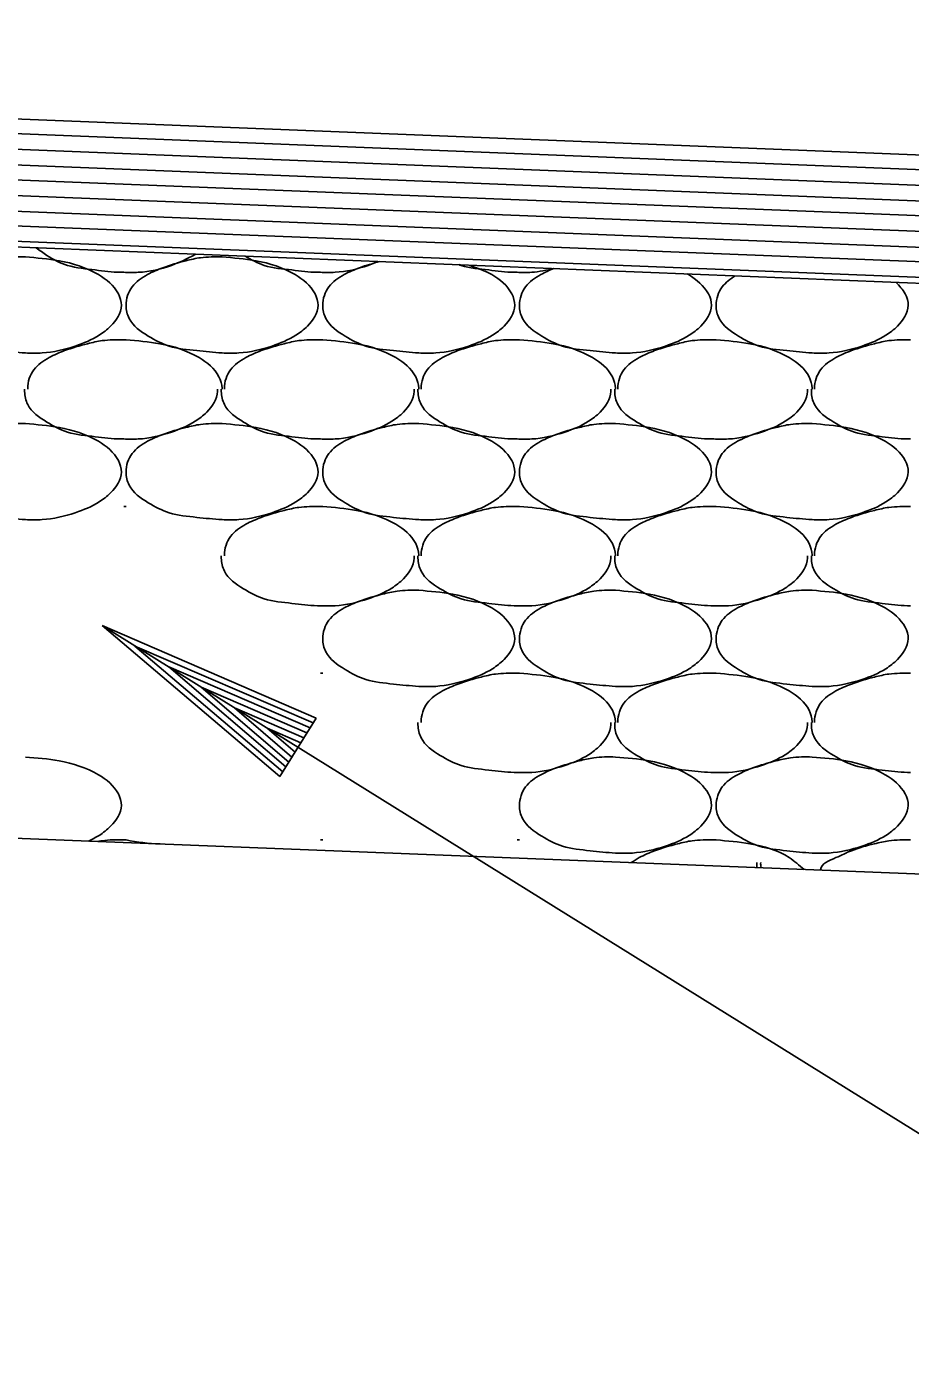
# Model space of a CAD drawing. Extents: x 1364961 to 1365294, y 367927 to 368034.
# Drawn here: x 1365061.233 to 1365063.534, y 367950.445 to 367953.895 of the extents above; entities that cross this region are included whole.
import ezdxf

# ---------------------------------------------------------------- set-up
doc = ezdxf.new("R2010")
doc.units = 0
doc.layers.add('Default', color=7, linetype='Continuous')

msp = doc.modelspace()

# ---------------------------------------------------------------- linework, layer by layer
at = {"layer": 'Default'}
for p, q in [((1365055.1971, 367953.8949), (1365065.1971, 367953.4949)), ((1365055.4471, 367953.8439), (1365065.2361, 367953.4559)), ((1365055.4473, 367953.8039), (1365065.2791, 367953.4129)), ((1365055.4471, 367953.7638), (1365065.3231, 367953.3699)), ((1365055.4471, 367953.7238), (1365065.3611, 367953.3309)), ((1365055.1931, 367953.6939), (1365065.4041, 367953.2879)), ((1365055.1921, 367953.6539), (1365065.4471, 367953.2449)), ((1365055.1921, 367953.6139), (1365065.487, 367953.2059)), ((1365055.1901, 367953.5739), (1365065.529, 367953.1639)), ((1365055.1971, 367953.5609), (1365065.546, 367953.1469)), ((1365061.4861, 367953.0789), (1365061.4921, 367953.0789)), ((1365061.9981, 367953.0789), (1365062.0041, 367953.0789)), ((1365062.5101, 367953.0789), (1365062.5161, 367953.0789)), ((1365063.0221, 367953.0789), (1365063.0281, 367953.0789)), ((1365061.4861, 367952.6449), (1365061.4921, 367952.6449)), ((1365061.9981, 367952.6449), (1365062.0041, 367952.6449)), ((1365062.5101, 367952.6449), (1365062.5161, 367952.6449)), ((1365063.0221, 367952.6449), (1365063.0281, 367952.6449)), ((1365066.487, 367949.1889), (1365061.4301, 367952.3349)), ((1365061.8921, 367951.9419), (1365061.4301, 367952.3349)), ((1365061.9871, 367952.0939), (1365061.4301, 367952.3349)), ((1365061.9001, 367951.9539), (1365061.5151, 367952.2819)), ((1365061.9791, 367952.0819), (1365061.5151, 367952.2819)), ((1365061.9711, 367952.0689), (1365061.6031, 367952.2279)), ((1365061.9081, 367951.9669), (1365061.6031, 367952.2279)), ((1365061.9981, 367952.2109), (1365062.0041, 367952.2109)), ((1365062.5101, 367952.2109), (1365062.5161, 367952.2109)), ((1365063.0221, 367952.2109), (1365063.0281, 367952.2109)), ((1365061.9161, 367951.9799), (1365061.6881, 367952.1749)), ((1365061.9631, 367952.0559), (1365061.6881, 367952.1749)), ((1365061.9551, 367952.0429), (1365061.7741, 367952.1209)), ((1365061.9241, 367951.9929), (1365061.7741, 367952.1209)), ((1365061.8921, 367951.9419), (1365061.9871, 367952.0939)), ((1365061.9471, 367952.0299), (1365061.8591, 367952.0679)), ((1365061.9321, 367952.0059), (1365061.8591, 367952.0679)), ((1365056.1971, 367951.9809), (1365077.207, 367951.1449)), ((1365061.4861, 367951.7769), (1365061.4921, 367951.7769)), ((1365061.9981, 367951.7769), (1365062.0041, 367951.7769)), ((1365062.5101, 367951.7769), (1365062.5161, 367951.7769)), ((1365063.0221, 367951.7769), (1365063.0281, 367951.7769))]:
    msp.add_line(p, q, dxfattribs=at)
for points in [[(1365061.2301, 367953.2949), (1365061.3181, 367953.2849), (1365061.4201, 367953.2489), (1365061.4721, 367953.1989), (1365061.4801, 367953.1689), (1365061.4521, 367953.1149), (1365061.4221, 367953.0909), (1365061.3601, 367953.0629), (1365061.2741, 367953.0449), (1365061.2301, 367953.0449), (1365061.1641, 367953.0509), (1365061.0921, 367953.0629), (1365061.0381, 367953.0889), (1365060.9881, 367953.1349), (1365060.9801, 367953.1689), (1365060.9961, 367953.2169), (1365061.0361, 367953.2489), (1365061.0761, 367953.2669), (1365061.1361, 367953.2849), (1365061.1741, 367953.2929), (1365061.2301, 367953.2949)], [(1365061.4861, 367953.2549), (1365061.4781, 367953.2549), (1365061.4121, 367953.2609), (1365061.3401, 367953.2729), (1365061.2861, 367953.2989), (1365061.2581, 367953.3189)], [(1365061.6741, 367953.3019), (1365061.6721, 367953.3009), (1365061.6101, 367953.2729), (1365061.5241, 367953.2549), (1365061.4861, 367953.2549)], [(1365061.7421, 367953.2949), (1365061.8301, 367953.2849), (1365061.9321, 367953.2489), (1365061.9841, 367953.1989), (1365061.9921, 367953.1689), (1365061.9641, 367953.1149), (1365061.9341, 367953.0909), (1365061.8721, 367953.0629), (1365061.7861, 367953.0449), (1365061.7421, 367953.0449), (1365061.6761, 367953.0509), (1365061.6041, 367953.0629), (1365061.5501, 367953.0889), (1365061.5001, 367953.1349), (1365061.4921, 367953.1689), (1365061.5081, 367953.2169), (1365061.5481, 367953.2489), (1365061.5881, 367953.2669), (1365061.6481, 367953.2849), (1365061.6861, 367953.2929), (1365061.7421, 367953.2949)], [(1365061.9981, 367953.2549), (1365061.9901, 367953.2549), (1365061.9241, 367953.2609), (1365061.8521, 367953.2729), (1365061.8021, 367953.2969)], [(1365062.1481, 367953.2829), (1365062.1221, 367953.2729), (1365062.0361, 367953.2549), (1365061.9981, 367953.2549)], [(1365062.3871, 367953.2729), (1365062.4441, 367953.2489), (1365062.4961, 367953.1989), (1365062.5041, 367953.1689), (1365062.4761, 367953.1149), (1365062.4461, 367953.0909), (1365062.3841, 367953.0629), (1365062.2981, 367953.0449), (1365062.2541, 367953.0449), (1365062.1881, 367953.0509), (1365062.1161, 367953.0629), (1365062.0621, 367953.0889), (1365062.0121, 367953.1349), (1365062.0041, 367953.1689), (1365062.0201, 367953.2169), (1365062.0601, 367953.2489), (1365062.1001, 367953.2669), (1365062.1521, 367953.2829)], [(1365062.5101, 367953.2549), (1365062.5021, 367953.2549), (1365062.4361, 367953.2609), (1365062.3641, 367953.2729), (1365062.3581, 367953.2749)], [(1365062.6061, 367953.2649), (1365062.5481, 367953.2549), (1365062.5101, 367953.2549)], [(1365062.9531, 367953.2509), (1365062.9561, 367953.2489), (1365063.0081, 367953.1989), (1365063.0161, 367953.1689), (1365062.9881, 367953.1149), (1365062.9581, 367953.0909), (1365062.8961, 367953.0629), (1365062.8101, 367953.0449), (1365062.7661, 367953.0449), (1365062.7001, 367953.0509), (1365062.6281, 367953.0629), (1365062.5741, 367953.0889), (1365062.5241, 367953.1349), (1365062.5161, 367953.1689), (1365062.5321, 367953.2169), (1365062.5721, 367953.2489), (1365062.6051, 367953.2649)], [(1365063.4961, 367953.2289), (1365063.5201, 367953.1989), (1365063.5281, 367953.1689), (1365063.5001, 367953.1149), (1365063.4701, 367953.0909), (1365063.4081, 367953.0629), (1365063.3221, 367953.0449), (1365063.2781, 367953.0449), (1365063.2121, 367953.0509), (1365063.1401, 367953.0629), (1365063.0861, 367953.0889), (1365063.0361, 367953.1349), (1365063.0281, 367953.1689), (1365063.0441, 367953.2169), (1365063.0781, 367953.2459)], [(1365061.2361, 367952.9509), (1365061.2361, 367952.9529), (1365061.2521, 367953.0009), (1365061.2921, 367953.0329), (1365061.3321, 367953.0509), (1365061.3921, 367953.0689), (1365061.4301, 367953.0769), (1365061.4861, 367953.0789)], [(1365061.4921, 367953.0789), (1365061.5801, 367953.0689), (1365061.6821, 367953.0329), (1365061.7341, 367952.9829), (1365061.7421, 367952.9529), (1365061.7421, 367952.9509)], [(1365061.7481, 367952.9509), (1365061.7481, 367952.9529), (1365061.7641, 367953.0009), (1365061.8041, 367953.0329), (1365061.8441, 367953.0509), (1365061.9041, 367953.0689), (1365061.9421, 367953.0769), (1365061.9981, 367953.0789)], [(1365062.0041, 367953.0789), (1365062.0921, 367953.0689), (1365062.1941, 367953.0329), (1365062.2461, 367952.9829), (1365062.2541, 367952.9529), (1365062.2541, 367952.9509)], [(1365062.2601, 367952.9509), (1365062.2601, 367952.9529), (1365062.2761, 367953.0009), (1365062.3161, 367953.0329), (1365062.3561, 367953.0509), (1365062.4161, 367953.0689), (1365062.4541, 367953.0769), (1365062.5101, 367953.0789)], [(1365062.5161, 367953.0789), (1365062.6041, 367953.0689), (1365062.7061, 367953.0329), (1365062.7581, 367952.9829), (1365062.7661, 367952.9529), (1365062.7661, 367952.9509)], [(1365062.7721, 367952.9509), (1365062.7721, 367952.9529), (1365062.7881, 367953.0009), (1365062.8281, 367953.0329), (1365062.8681, 367953.0509), (1365062.9281, 367953.0689), (1365062.9661, 367953.0769), (1365063.0221, 367953.0789)], [(1365063.0281, 367953.0789), (1365063.1161, 367953.0689), (1365063.2181, 367953.0329), (1365063.2701, 367952.9829), (1365063.2781, 367952.9529), (1365063.2781, 367952.9509)], [(1365063.2841, 367952.9509), (1365063.2841, 367952.9529), (1365063.3001, 367953.0009), (1365063.3401, 367953.0329), (1365063.3801, 367953.0509), (1365063.4401, 367953.0689), (1365063.4781, 367953.0769), (1365063.5341, 367953.0789)], [(1365061.4861, 367952.8209), (1365061.4781, 367952.8209), (1365061.4121, 367952.8269), (1365061.3401, 367952.8389), (1365061.2861, 367952.8649), (1365061.2361, 367952.9109), (1365061.2281, 367952.9449), (1365061.2281, 367952.9509)], [(1365061.7301, 367952.9509), (1365061.7301, 367952.9449), (1365061.7021, 367952.8909), (1365061.6721, 367952.8669), (1365061.6101, 367952.8389), (1365061.5241, 367952.8209), (1365061.4861, 367952.8209)], [(1365061.9981, 367952.8209), (1365061.9901, 367952.8209), (1365061.9241, 367952.8269), (1365061.8521, 367952.8389), (1365061.7981, 367952.8649), (1365061.7481, 367952.9109), (1365061.7401, 367952.9449), (1365061.7401, 367952.9509)], [(1365062.2421, 367952.9509), (1365062.2421, 367952.9449), (1365062.2141, 367952.8909), (1365062.1841, 367952.8669), (1365062.1221, 367952.8389), (1365062.0361, 367952.8209), (1365061.9981, 367952.8209)], [(1365062.5101, 367952.8209), (1365062.5021, 367952.8209), (1365062.4361, 367952.8269), (1365062.3641, 367952.8389), (1365062.3101, 367952.8649), (1365062.2601, 367952.9109), (1365062.2521, 367952.9449), (1365062.2521, 367952.9509)], [(1365062.7541, 367952.9509), (1365062.7541, 367952.9449), (1365062.7261, 367952.8909), (1365062.6961, 367952.8669), (1365062.6341, 367952.8389), (1365062.5481, 367952.8209), (1365062.5101, 367952.8209)], [(1365063.0221, 367952.8209), (1365063.0141, 367952.8209), (1365062.9481, 367952.8269), (1365062.8761, 367952.8389), (1365062.8221, 367952.8649), (1365062.7721, 367952.9109), (1365062.7641, 367952.9449), (1365062.7641, 367952.9509)], [(1365063.2661, 367952.9509), (1365063.2661, 367952.9449), (1365063.2381, 367952.8909), (1365063.2081, 367952.8669), (1365063.1461, 367952.8389), (1365063.0601, 367952.8209), (1365063.0221, 367952.8209)], [(1365063.5341, 367952.8209), (1365063.5261, 367952.8209), (1365063.4601, 367952.8269), (1365063.3881, 367952.8389), (1365063.3341, 367952.8649), (1365063.2841, 367952.9109), (1365063.2761, 367952.9449), (1365063.2761, 367952.9509)], [(1365061.2301, 367952.8609), (1365061.3181, 367952.8509), (1365061.4201, 367952.8149), (1365061.4721, 367952.7649), (1365061.4801, 367952.7349), (1365061.4521, 367952.6809), (1365061.4221, 367952.6569), (1365061.3601, 367952.6289), (1365061.2741, 367952.6109), (1365061.2301, 367952.6109), (1365061.1641, 367952.6169), (1365061.0921, 367952.6289), (1365061.0381, 367952.6549), (1365060.9881, 367952.7009), (1365060.9801, 367952.7349), (1365060.9961, 367952.7829), (1365061.0361, 367952.8149), (1365061.0761, 367952.8329), (1365061.1361, 367952.8509), (1365061.1741, 367952.8589), (1365061.2301, 367952.8609)], [(1365061.7421, 367952.8609), (1365061.8301, 367952.8509), (1365061.9321, 367952.8149), (1365061.9841, 367952.7649), (1365061.9921, 367952.7349), (1365061.9641, 367952.6809), (1365061.9341, 367952.6569), (1365061.8721, 367952.6289), (1365061.7861, 367952.6109), (1365061.7421, 367952.6109), (1365061.6761, 367952.6169), (1365061.6041, 367952.6289), (1365061.5501, 367952.6549), (1365061.5001, 367952.7009), (1365061.4921, 367952.7349), (1365061.5081, 367952.7829), (1365061.5481, 367952.8149), (1365061.5881, 367952.8329), (1365061.6481, 367952.8509), (1365061.6861, 367952.8589), (1365061.7421, 367952.8609)], [(1365062.2541, 367952.8609), (1365062.3421, 367952.8509), (1365062.4441, 367952.8149), (1365062.4961, 367952.7649), (1365062.5041, 367952.7349), (1365062.4761, 367952.6809), (1365062.4461, 367952.6569), (1365062.3841, 367952.6289), (1365062.2981, 367952.6109), (1365062.2541, 367952.6109), (1365062.1881, 367952.6169), (1365062.1161, 367952.6289), (1365062.0621, 367952.6549), (1365062.0121, 367952.7009), (1365062.0041, 367952.7349), (1365062.0201, 367952.7829), (1365062.0601, 367952.8149), (1365062.1001, 367952.8329), (1365062.1601, 367952.8509), (1365062.1981, 367952.8589), (1365062.2541, 367952.8609)], [(1365062.7661, 367952.8609), (1365062.8541, 367952.8509), (1365062.9561, 367952.8149), (1365063.0081, 367952.7649), (1365063.0161, 367952.7349), (1365062.9881, 367952.6809), (1365062.9581, 367952.6569), (1365062.8961, 367952.6289), (1365062.8101, 367952.6109), (1365062.7661, 367952.6109), (1365062.7001, 367952.6169), (1365062.6281, 367952.6289), (1365062.5741, 367952.6549), (1365062.5241, 367952.7009), (1365062.5161, 367952.7349), (1365062.5321, 367952.7829), (1365062.5721, 367952.8149), (1365062.6121, 367952.8329), (1365062.6721, 367952.8509), (1365062.7101, 367952.8589), (1365062.7661, 367952.8609)], [(1365063.2781, 367952.8609), (1365063.3661, 367952.8509), (1365063.4681, 367952.8149), (1365063.5201, 367952.7649), (1365063.5281, 367952.7349), (1365063.5001, 367952.6809), (1365063.4701, 367952.6569), (1365063.4081, 367952.6289), (1365063.3221, 367952.6109), (1365063.2781, 367952.6109), (1365063.2121, 367952.6169), (1365063.1401, 367952.6289), (1365063.0861, 367952.6549), (1365063.0361, 367952.7009), (1365063.0281, 367952.7349), (1365063.0441, 367952.7829), (1365063.0841, 367952.8149), (1365063.1241, 367952.8329), (1365063.1841, 367952.8509), (1365063.2221, 367952.8589), (1365063.2781, 367952.8609)], [(1365061.7481, 367952.5169), (1365061.7481, 367952.5189), (1365061.7641, 367952.5669), (1365061.8041, 367952.5989), (1365061.8441, 367952.6169), (1365061.9041, 367952.6349), (1365061.9421, 367952.6429), (1365061.9981, 367952.6449)], [(1365062.0041, 367952.6449), (1365062.0921, 367952.6349), (1365062.1941, 367952.5989), (1365062.2461, 367952.5489), (1365062.2541, 367952.5189), (1365062.2541, 367952.5169)], [(1365062.2601, 367952.5169), (1365062.2601, 367952.5189), (1365062.2761, 367952.5669), (1365062.3161, 367952.5989), (1365062.3561, 367952.6169), (1365062.4161, 367952.6349), (1365062.4541, 367952.6429), (1365062.5101, 367952.6449)], [(1365062.5161, 367952.6449), (1365062.6041, 367952.6349), (1365062.7061, 367952.5989), (1365062.7581, 367952.5489), (1365062.7661, 367952.5189), (1365062.7661, 367952.5169)], [(1365062.7721, 367952.5169), (1365062.7721, 367952.5189), (1365062.7881, 367952.5669), (1365062.8281, 367952.5989), (1365062.8681, 367952.6169), (1365062.9281, 367952.6349), (1365062.9661, 367952.6429), (1365063.0221, 367952.6449)], [(1365063.0281, 367952.6449), (1365063.1161, 367952.6349), (1365063.2181, 367952.5989), (1365063.2701, 367952.5489), (1365063.2781, 367952.5189), (1365063.2781, 367952.5169)], [(1365063.2841, 367952.5169), (1365063.2841, 367952.5189), (1365063.3001, 367952.5669), (1365063.3401, 367952.5989), (1365063.3801, 367952.6169), (1365063.4401, 367952.6349), (1365063.4781, 367952.6429), (1365063.5341, 367952.6449)], [(1365061.9981, 367952.3869), (1365061.9901, 367952.3869), (1365061.9241, 367952.3929), (1365061.8521, 367952.4049), (1365061.7981, 367952.4309), (1365061.7481, 367952.4769), (1365061.7401, 367952.5109), (1365061.7401, 367952.5169)], [(1365062.2421, 367952.5169), (1365062.2421, 367952.5109), (1365062.2141, 367952.4569), (1365062.1841, 367952.4329), (1365062.1221, 367952.4049), (1365062.0361, 367952.3869), (1365061.9981, 367952.3869)], [(1365062.5101, 367952.3869), (1365062.5021, 367952.3869), (1365062.4361, 367952.3929), (1365062.3641, 367952.4049), (1365062.3101, 367952.4309), (1365062.2601, 367952.4769), (1365062.2521, 367952.5109), (1365062.2521, 367952.5169)], [(1365062.7541, 367952.5169), (1365062.7541, 367952.5109), (1365062.7261, 367952.4569), (1365062.6961, 367952.4329), (1365062.6341, 367952.4049), (1365062.5481, 367952.3869), (1365062.5101, 367952.3869)], [(1365063.0221, 367952.3869), (1365063.0141, 367952.3869), (1365062.9481, 367952.3929), (1365062.8761, 367952.4049), (1365062.8221, 367952.4309), (1365062.7721, 367952.4769), (1365062.7641, 367952.5109), (1365062.7641, 367952.5169)], [(1365063.2661, 367952.5169), (1365063.2661, 367952.5109), (1365063.2381, 367952.4569), (1365063.2081, 367952.4329), (1365063.1461, 367952.4049), (1365063.0601, 367952.3869), (1365063.0221, 367952.3869)], [(1365063.5341, 367952.3869), (1365063.5261, 367952.3869), (1365063.4601, 367952.3929), (1365063.3881, 367952.4049), (1365063.3341, 367952.4309), (1365063.2841, 367952.4769), (1365063.2761, 367952.5109), (1365063.2761, 367952.5169)], [(1365062.2541, 367952.4269), (1365062.3421, 367952.4169), (1365062.4441, 367952.3809), (1365062.4961, 367952.3309), (1365062.5041, 367952.3009), (1365062.4761, 367952.2469), (1365062.4461, 367952.2229), (1365062.3841, 367952.1949), (1365062.2981, 367952.1769), (1365062.2541, 367952.1769), (1365062.1881, 367952.1829), (1365062.1161, 367952.1949), (1365062.0621, 367952.2209), (1365062.0121, 367952.2669), (1365062.0041, 367952.3009), (1365062.0201, 367952.3489), (1365062.0601, 367952.3809), (1365062.1001, 367952.3989), (1365062.1601, 367952.4169), (1365062.1981, 367952.4249), (1365062.2541, 367952.4269)], [(1365062.7661, 367952.4269), (1365062.8541, 367952.4169), (1365062.9561, 367952.3809), (1365063.0081, 367952.3309), (1365063.0161, 367952.3009), (1365062.9881, 367952.2469), (1365062.9581, 367952.2229), (1365062.8961, 367952.1949), (1365062.8101, 367952.1769), (1365062.7661, 367952.1769), (1365062.7001, 367952.1829), (1365062.6281, 367952.1949), (1365062.5741, 367952.2209), (1365062.5241, 367952.2669), (1365062.5161, 367952.3009), (1365062.5321, 367952.3489), (1365062.5721, 367952.3809), (1365062.6121, 367952.3989), (1365062.6721, 367952.4169), (1365062.7101, 367952.4249), (1365062.7661, 367952.4269)], [(1365063.2781, 367952.4269), (1365063.3661, 367952.4169), (1365063.4681, 367952.3809), (1365063.5201, 367952.3309), (1365063.5281, 367952.3009), (1365063.5001, 367952.2469), (1365063.4701, 367952.2229), (1365063.4081, 367952.1949), (1365063.3221, 367952.1769), (1365063.2781, 367952.1769), (1365063.2121, 367952.1829), (1365063.1401, 367952.1949), (1365063.0861, 367952.2209), (1365063.0361, 367952.2669), (1365063.0281, 367952.3009), (1365063.0441, 367952.3489), (1365063.0841, 367952.3809), (1365063.1241, 367952.3989), (1365063.1841, 367952.4169), (1365063.2221, 367952.4249), (1365063.2781, 367952.4269)], [(1365062.2601, 367952.0829), (1365062.2601, 367952.0849), (1365062.2761, 367952.1329), (1365062.3161, 367952.1649), (1365062.3561, 367952.1829), (1365062.4161, 367952.2009), (1365062.4541, 367952.2089), (1365062.5101, 367952.2109)], [(1365062.5161, 367952.2109), (1365062.6041, 367952.2009), (1365062.7061, 367952.1649), (1365062.7581, 367952.1149), (1365062.7661, 367952.0849), (1365062.7661, 367952.0829)], [(1365062.7721, 367952.0829), (1365062.7721, 367952.0849), (1365062.7881, 367952.1329), (1365062.8281, 367952.1649), (1365062.8681, 367952.1829), (1365062.9281, 367952.2009), (1365062.9661, 367952.2089), (1365063.0221, 367952.2109)], [(1365063.0281, 367952.2109), (1365063.1161, 367952.2009), (1365063.2181, 367952.1649), (1365063.2701, 367952.1149), (1365063.2781, 367952.0849), (1365063.2781, 367952.0829)], [(1365063.2841, 367952.0829), (1365063.2841, 367952.0849), (1365063.3001, 367952.1329), (1365063.3401, 367952.1649), (1365063.3801, 367952.1829), (1365063.4401, 367952.2009), (1365063.4781, 367952.2089), (1365063.5341, 367952.2109)], [(1365062.5101, 367951.9529), (1365062.5021, 367951.9529), (1365062.4361, 367951.9589), (1365062.3641, 367951.9709), (1365062.3101, 367951.9969), (1365062.2601, 367952.0429), (1365062.2521, 367952.0769), (1365062.2521, 367952.0829)], [(1365062.7541, 367952.0829), (1365062.7541, 367952.0769), (1365062.7261, 367952.0229), (1365062.6961, 367951.9989), (1365062.6341, 367951.9709), (1365062.5481, 367951.9529), (1365062.5101, 367951.9529)], [(1365063.0221, 367951.9529), (1365063.0141, 367951.9529), (1365062.9481, 367951.9589), (1365062.8761, 367951.9709), (1365062.8221, 367951.9969), (1365062.7721, 367952.0429), (1365062.7641, 367952.0769), (1365062.7641, 367952.0829)], [(1365063.2661, 367952.0829), (1365063.2661, 367952.0769), (1365063.2381, 367952.0229), (1365063.2081, 367951.9989), (1365063.1461, 367951.9709), (1365063.0601, 367951.9529), (1365063.0221, 367951.9529)], [(1365063.5341, 367951.9529), (1365063.5261, 367951.9529), (1365063.4601, 367951.9589), (1365063.3881, 367951.9709), (1365063.3341, 367951.9969), (1365063.2841, 367952.0429), (1365063.2761, 367952.0769), (1365063.2761, 367952.0829)], [(1365061.2301, 367951.9929), (1365061.3181, 367951.9829), (1365061.4201, 367951.9469), (1365061.4721, 367951.8969), (1365061.4801, 367951.8669), (1365061.4521, 367951.8129), (1365061.4221, 367951.7889), (1365061.3941, 367951.7739)], [(1365062.7661, 367951.9929), (1365062.8541, 367951.9829), (1365062.9561, 367951.9469), (1365063.0081, 367951.8969), (1365063.0161, 367951.8669), (1365062.9881, 367951.8129), (1365062.9581, 367951.7889), (1365062.8961, 367951.7609), (1365062.8101, 367951.7429), (1365062.7661, 367951.7429), (1365062.7001, 367951.7489), (1365062.6281, 367951.7609), (1365062.5741, 367951.7869), (1365062.5241, 367951.8329), (1365062.5161, 367951.8669), (1365062.5321, 367951.9149), (1365062.5721, 367951.9469), (1365062.6121, 367951.9649), (1365062.6721, 367951.9829), (1365062.7101, 367951.9909), (1365062.7661, 367951.9929)], [(1365063.2781, 367951.9929), (1365063.3661, 367951.9829), (1365063.4681, 367951.9469), (1365063.5201, 367951.8969), (1365063.5281, 367951.8669), (1365063.5001, 367951.8129), (1365063.4701, 367951.7889), (1365063.4081, 367951.7609), (1365063.3221, 367951.7429), (1365063.2781, 367951.7429), (1365063.2121, 367951.7489), (1365063.1401, 367951.7609), (1365063.0861, 367951.7869), (1365063.0361, 367951.8329), (1365063.0281, 367951.8669), (1365063.0441, 367951.9149), (1365063.0841, 367951.9469), (1365063.1241, 367951.9649), (1365063.1841, 367951.9829), (1365063.2221, 367951.9909), (1365063.2781, 367951.9929)], [(1365061.4201, 367951.7729), (1365061.4301, 367951.7749), (1365061.4861, 367951.7769)], [(1365061.4921, 367951.7769), (1365061.5801, 367951.7669), (1365061.5811, 367951.7669)], [(1365062.8071, 367951.7179), (1365062.8281, 367951.7309), (1365062.8681, 367951.7489), (1365062.9281, 367951.7669), (1365062.9661, 367951.7749), (1365063.0221, 367951.7769)], [(1365063.0281, 367951.7769), (1365063.1161, 367951.7669), (1365063.2181, 367951.7309), (1365063.2571, 367951.6999)], [(1365063.3001, 367951.6979), (1365063.3001, 367951.6989), (1365063.3401, 367951.7309), (1365063.3801, 367951.7489), (1365063.4401, 367951.7669), (1365063.4781, 367951.7749), (1365063.5341, 367951.7769)], [(1365063.1341, 367951.7049), (1365063.1341, 367951.7119), (1365063.1341, 367951.7179)], [(1365063.1441, 367951.7179), (1365063.1441, 367951.7119), (1365063.1451, 367951.7049)]]:
    msp.add_spline(points, degree=3, dxfattribs=at)

doc.saveas('drawing.dxf')
